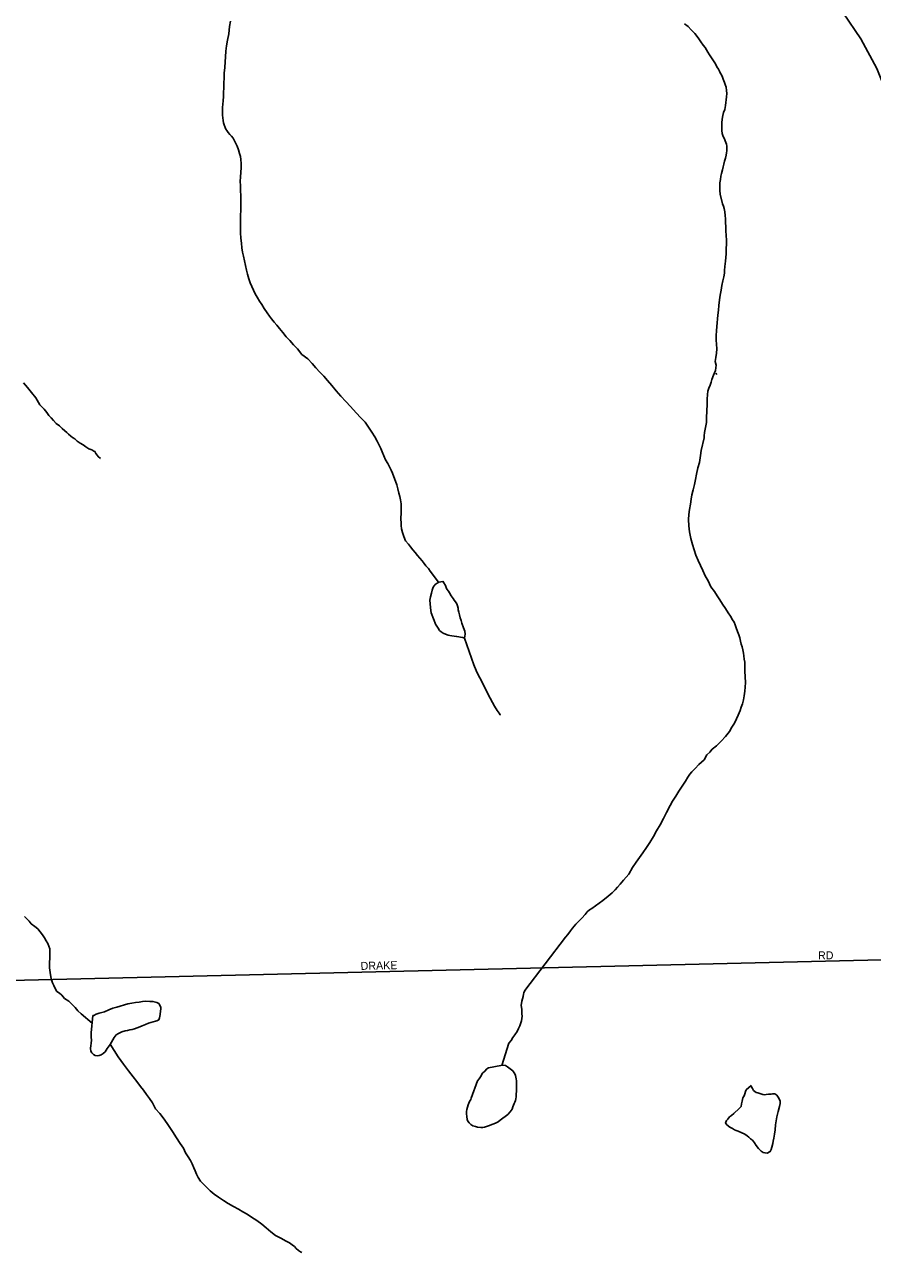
# Model space of a CAD drawing. Extents: x 2010165 to 2382125, y 1060529 to 1407316.
# Drawn here: x 2152412 to 2157707, y 1197655 to 1205323 of the extents above; entities that cross this region are included whole.
import ezdxf

# ---------------------------------------------------------------- set-up
doc = ezdxf.new("R2010")
doc.units = 0
for name, color, linetype in [('GM_X_City_Street', 7, 'Continuous'), ('GM_X_City_Street_Text', 7, 'Continuous'), ('GM_X_Minor_Lake', 7, 'Continuous'), ('GM_X_Minor_River', 7, 'Continuous')]:
    doc.layers.add(name, color=color, linetype=linetype)

msp = doc.modelspace()

# ---------------------------------------------------------------- linework, layer by layer
at = {"layer": 'GM_X_City_Street'}
for points in [[(2157900.9, 1204111.6), (2157892.6, 1204454.4), (2157870.6, 1204637.5), (2157811.6, 1204855.6), (2157733.6, 1205049), (2157635.4, 1205234.7), (2157524.9, 1205396.8), (2156713.4, 1206522.6), (2156566.9, 1206786.6), (2156504.5, 1206926.4), (2156459.6, 1207066.1), (2156427.2, 1207208.4), (2156414.7, 1207340.7), (2156414.5, 1207646.5)], [(2152235.3, 1199350.5), (2157941.4, 1199486.2)]]:
    msp.add_lwpolyline(points, dxfattribs=at)
at = {"layer": 'GM_X_Minor_Lake'}
msp.add_line((2156729.9, 1203146.3), (2156735.6, 1203138.3), dxfattribs=at)
for points in [[(2155025, 1201845.8), (2154998.5, 1201840.4), (2154988.6, 1201834.2), (2154976.6, 1201826.1), (2154964.8, 1201809.9), (2154957.1, 1201791.7), (2154953.3, 1201771.6), (2154947.6, 1201749.5), (2154943.9, 1201727.4), (2154944.2, 1201705.3), (2154946.5, 1201683.3), (2154948.7, 1201663.2), (2154950.9, 1201649.2), (2154980.5, 1201574.2)], [(2154980.5, 1201574.2), (2154982, 1201571.3), (2154994.2, 1201553.4), (2155004.4, 1201539.5), (2155014.6, 1201529.6), (2155026.7, 1201521.7), (2155040.8, 1201515.9), (2155056.9, 1201510.1), (2155069, 1201508.2), (2155081, 1201506.3), (2155095.1, 1201504.5), (2155111.1, 1201500.7), (2155125.2, 1201498.9), (2155135.2, 1201497), (2155149.3, 1201495.1), (2155159.3, 1201491.2), (2155163, 1201515.4), (2155160.8, 1201535.4), (2155152.5, 1201555.4), (2155142.1, 1201585.3), (2155137.9, 1201601.3), (2155131.6, 1201617.3), (2155127.4, 1201637.3), (2155125.2, 1201653.3), (2155121, 1201667.3), (2155120.8, 1201679.4), (2155116.6, 1201693.4), (2155112.5, 1201705.4), (2155104.3, 1201717.3), (2155096.1, 1201729.2), (2155088, 1201739.2), (2155075.7, 1201755.1), (2155065.5, 1201775), (2155059.3, 1201785), (2155049.1, 1201796.9), (2155045, 1201806.8), (2155045, 1201808.9), (2155045, 1201806.8), (2155040.8, 1201820.8), (2155030.6, 1201836.8), (2155024.5, 1201846.7)], [(2152838.8, 1199133.6), (2152827.5, 1199026.9), (2152827.7, 1199008.8), (2152827.9, 1198996.8), (2152830.1, 1198982.8), (2152828.4, 1198958.7), (2152826.6, 1198946.6), (2152824.8, 1198928.5), (2152827, 1198912.5), (2152833.2, 1198900.5), (2152843.3, 1198890.6), (2152853.4, 1198884.7), (2152867.5, 1198882.9), (2152877.4, 1198885), (2152891.4, 1198889.2), (2152903.3, 1198897.4), (2152915.2, 1198907.6), (2152929, 1198927.8), (2152946.7, 1198954.1), (2152972.2, 1198996.6), (2152984, 1199012.8), (2152997.9, 1199022.9), (2153019.8, 1199033.2), (2153039.7, 1199039.5), (2153055.7, 1199041.7), (2153069.7, 1199043.9), (2153083.7, 1199046.1), (2153099.7, 1199050.3), (2153115.6, 1199056.5), (2153131.6, 1199062.7), (2153147.5, 1199070.9), (2153167.4, 1199079.2), (2153187.3, 1199087.5), (2153201.3, 1199091.7), (2153215.3, 1199095.8), (2153229.3, 1199098), (2153239.2, 1199102.1), (2153251.2, 1199108.3), (2153255, 1199120.4), (2153258.8, 1199140.5), (2153260.5, 1199162.6), (2153262.3, 1199174.7), (2153264.2, 1199184.7), (2153258.1, 1199194.7), (2153249.9, 1199208.6), (2153237.7, 1199216.5), (2153213.6, 1199222.2), (2153195.6, 1199222), (2153169.5, 1199223.7), (2153149.5, 1199221.4), (2153127.5, 1199217.2), (2153105.5, 1199214.9), (2153081.5, 1199210.6), (2153057.6, 1199206.3), (2152987.7, 1199187.3), (2152963.7, 1199181), (2152937.8, 1199170.7), (2152911.9, 1199158.3), (2152878, 1199149.9), (2152860, 1199143.6), (2152844.1, 1199135.4), (2152838.8, 1199133.6)], [(2155386.8, 1198822.1), (2155398.6, 1198823.7), (2155414.7, 1198821.9), (2155428.8, 1198814), (2155445, 1198802.2), (2155461.2, 1198788.3), (2155473.4, 1198770.4), (2155477.6, 1198760.4), (2155479.7, 1198748.4), (2155481.9, 1198738.4), (2155484, 1198726.4), (2155484.2, 1198710.4), (2155484.5, 1198694.3), (2155484.7, 1198678.3), (2155484.9, 1198662.2), (2155483.1, 1198642.1), (2155481.3, 1198626.1), (2155479.5, 1198614), (2155477.6, 1198603.9), (2155473.7, 1198593.9), (2155469.9, 1198583.8), (2155466, 1198573.7), (2155462.1, 1198563.6), (2155456.3, 1198549.5), (2155444.5, 1198533.3), (2155430.7, 1198517.1), (2155383.1, 1198480.4), (2155369.2, 1198470.2), (2155357.2, 1198464), (2155343.3, 1198457.8), (2155331.3, 1198453.7), (2155315.4, 1198447.5), (2155297.4, 1198441.2), (2155283.5, 1198437), (2155273.5, 1198434.9), (2155261.5, 1198434.8), (2155241.4, 1198436.5), (2155227.3, 1198440.4), (2155211.2, 1198446.2), (2155199.1, 1198454.1), (2155189, 1198464), (2155180.8, 1198473.9), (2155176.6, 1198485.9), (2155174.4, 1198503.9), (2155172.2, 1198519.9), (2155172, 1198534), (2155173.8, 1198548.1), (2155183.5, 1198576.3), (2155191.2, 1198596.4), (2155199.1, 1198610.6), (2155201, 1198617.9)], [(2155201, 1198617.9), (2155241.6, 1198725.4), (2155251.5, 1198739.6), (2155259.3, 1198751.8), (2155273, 1198774), (2155286.9, 1198786.2), (2155298.7, 1198800.4), (2155308.7, 1198808.5), (2155386.8, 1198822.1)], [(2156868.6, 1198412.3), (2156868.5, 1198412.4), (2156856.5, 1198416.2), (2156846.4, 1198420.1), (2156832.3, 1198428), (2156816.1, 1198437.8), (2156797.9, 1198451.6), (2156789.7, 1198463.6), (2156795.6, 1198477.7), (2156803.4, 1198487.8), (2156815.3, 1198502), (2156827.2, 1198510.2), (2156841.1, 1198522.4), (2156874.7, 1198552.9), (2156886.6, 1198565.1), (2156890.4, 1198583.2), (2156894.1, 1198599.3), (2156897.9, 1198619.4), (2156905.7, 1198633.5), (2156909.6, 1198645.6), (2156913.4, 1198659.7), (2156919.3, 1198669.8), (2156949, 1198696.3)], [(2156949, 1198696.3), (2156951.1, 1198688.3), (2156957.2, 1198678.3), (2156965.4, 1198666.4), (2156981.6, 1198654.5), (2156991.6, 1198650.6), (2157003.7, 1198646.8), (2157021.8, 1198641), (2157031.9, 1198639.1), (2157043.9, 1198641.2), (2157057.9, 1198643.4), (2157073.9, 1198643.6), (2157083.9, 1198645.8), (2157097.9, 1198645.9), (2157110, 1198636), (2157118.2, 1198624.1), (2157126.4, 1198610.2), (2157130.5, 1198600.2), (2157130.8, 1198584.1), (2157127, 1198566), (2157119.4, 1198535.8), (2157109.8, 1198501.6), (2157106.1, 1198477.5), (2157102.4, 1198451.4), (2157098.8, 1198421.2), (2157095.2, 1198393.1), (2157091.5, 1198369), (2157087.8, 1198348.8), (2157085.9, 1198334.8), (2157078.2, 1198312.6), (2157074.4, 1198298.5), (2157068.6, 1198284.4), (2157048.7, 1198274.1), (2157036.6, 1198276), (2157024.5, 1198279.8), (2157012.4, 1198287.7), (2156996.2, 1198303.6), (2156981.9, 1198321.5), (2156969.7, 1198339.4), (2156957.4, 1198355.3), (2156945.3, 1198365.1), (2156935.1, 1198375.1), (2156925, 1198383), (2156910.9, 1198392.8), (2156868.6, 1198412.3)]]:
    msp.add_lwpolyline(points, dxfattribs=at)
at = {"layer": 'GM_X_Minor_River'}
for points in [[(2153698.4, 1205345.5), (2153692.8, 1205311.3), (2153687.4, 1205265.1), (2153679.9, 1205224.9), (2153672.4, 1205190.7), (2153668.8, 1205156.5), (2153662.1, 1205056.1), (2153658.6, 1205020), (2153659, 1204987.9), (2153657.4, 1204959.8), (2153655.8, 1204929.7), (2153654.2, 1204897.6), (2153654.5, 1204873.5), (2153652.8, 1204847.4), (2153651.1, 1204825.3), (2153649.4, 1204805.2), (2153647.6, 1204789.1), (2153647.8, 1204773.1), (2153648, 1204757)], [(2156533.5, 1205328.1), (2156555.8, 1205312.3), (2156576.1, 1205290.5), (2156598.5, 1205266.7), (2156618.8, 1205240.9), (2156635.2, 1205215), (2156649.5, 1205195.1), (2156661.7, 1205179.2), (2156671.9, 1205165.3), (2156680.1, 1205151.3), (2156690.4, 1205133.4), (2156727.1, 1205077.7), (2156735.4, 1205059.7), (2156745.6, 1205043.8), (2156751.8, 1205031.8), (2156755.9, 1205021.8), (2156764.1, 1205009.9), (2156770.3, 1204993.9), (2156774.5, 1204982), (2156782.8, 1204962), (2156786.9, 1204948), (2156793.2, 1204932), (2156795.4, 1204912), (2156797.7, 1204892), (2156796, 1204871.9), (2156794.2, 1204853.8), (2156792.4, 1204835.7), (2156788.7, 1204817.6), (2156785, 1204793.5), (2156777.2, 1204773.3), (2156773.5, 1204755.2), (2156769.7, 1204733.1), (2156766, 1204709), (2156766.4, 1204682.9), (2156766.7, 1204660.9), (2156768.9, 1204642.8), (2156773.1, 1204630.8), (2156777.2, 1204620.9), (2156783.4, 1204608.9), (2156787.5, 1204596.9), (2156795.8, 1204576.9), (2156798, 1204562.9), (2156798.2, 1204548.9), (2156798.4, 1204534.8), (2156796.5, 1204522.8), (2156792.7, 1204508.7), (2156789, 1204488.6), (2156783.2, 1204470.5), (2156779.4, 1204452.4), (2156775.7, 1204434.3), (2156769.9, 1204416.1), (2156764.2, 1204394), (2156760.4, 1204375.9), (2156758.6, 1204355.8), (2156754.9, 1204335.7), (2156753.2, 1204313.6), (2156753.5, 1204287.5), (2156755.9, 1204263.5), (2156770.7, 1204203.5), (2156776.9, 1204189.5), (2156781.1, 1204175.5)], [(2153648, 1204757), (2153650.2, 1204741), (2153652.4, 1204725), (2153654.7, 1204709), (2153658.8, 1204697), (2153665, 1204681), (2153669.2, 1204671), (2153675.3, 1204661.1), (2153683.5, 1204649.1), (2153693.7, 1204637.2), (2153703.8, 1204625.3), (2153714, 1204613.4), (2153724.2, 1204597.5), (2153732.5, 1204581.5), (2153740.7, 1204563.6), (2153749, 1204541.6), (2153755.3, 1204517.6), (2153761.6, 1204499.6), (2153763.8, 1204479.6), (2153764.2, 1204455.5), (2153764.5, 1204429.4), (2153762.9, 1204401.3), (2153761.3, 1204371.2), (2153759.6, 1204345.1), (2153760, 1204317), (2153760.4, 1204286.9), (2153762.8, 1204252.9), (2153763.3, 1204216.8), (2153761.9, 1204166.6), (2153760.4, 1204128.4), (2153760.9, 1204090.3), (2153761.4, 1204056.2), (2153761.8, 1204022.1), (2153762.2, 1203990), (2153766.7, 1203958), (2153769, 1203929.9), (2153773.4, 1203901.9), (2153779.8, 1203875.9), (2153798.9, 1203789.8), (2153805.3, 1203763.8), (2153813.7, 1203735.9), (2153822, 1203709.9), (2153832.3, 1203687.9), (2153842.6, 1203664), (2153852.9, 1203642.1), (2153865.3, 1203620.1), (2153879.6, 1203596.2), (2153893.9, 1203574.3), (2153908.2, 1203550.4), (2153926.6, 1203522.6), (2153940.9, 1203502.7), (2153955.2, 1203484.8), (2153971.5, 1203464.9), (2153987.8, 1203445.1), (2154004.1, 1203425.2), (2154024.4, 1203399.4), (2154046.8, 1203373.6), (2154069.1, 1203349.8), (2154091.5, 1203324), (2154115.9, 1203298.2), (2154144.4, 1203262.4), (2154180.8, 1203234.8), (2154207.3, 1203207), (2154231.7, 1203179.2), (2154256, 1203153.4), (2154280.4, 1203127.7), (2154304.8, 1203099.9), (2154331.3, 1203068.1), (2154357.7, 1203036.3), (2154388.2, 1203002.6), (2154418.7, 1202968.9), (2154447.2, 1202937.1), (2154483.8, 1202897.4), (2154512.2, 1202867.7), (2154538.6, 1202839.9), (2154561.1, 1202808.1), (2154581.5, 1202778.2), (2154599.9, 1202748.4), (2154614.3, 1202720.5), (2154626.7, 1202696.5), (2154636.9, 1202676.6), (2154645.2, 1202654.6), (2154655.6, 1202630.7), (2154665.9, 1202604.7), (2154680.2, 1202582.8), (2154690.5, 1202560.9), (2154700.8, 1202541), (2154709.1, 1202521), (2154736.1, 1202449.1), (2154742.4, 1202423.1), (2154748.8, 1202397.1), (2154755.1, 1202375.1), (2154759.4, 1202355.1), (2154763.7, 1202329.1), (2154764, 1202309), (2154764.2, 1202286.9), (2154764.5, 1202264.9), (2154762.8, 1202246.8), (2154763, 1202230.7), (2154763.2, 1202214.7), (2154763.5, 1202194.6)], [(2156781.1, 1204175.5), (2156785.3, 1204153.5), (2156787.6, 1204131.5), (2156789.9, 1204109.4), (2156790.2, 1204085.4), (2156790.6, 1204061.3), (2156790.9, 1204035.2), (2156793.3, 1204005.1), (2156795.7, 1203977.1), (2156796, 1203953), (2156794.4, 1203922.9), (2156792.8, 1203890.8), (2156789.4, 1203846.6), (2156785.8, 1203812.4), (2156784.1, 1203788.3), (2156782.4, 1203770.3), (2156778.6, 1203748.2), (2156773, 1203722), (2156767.3, 1203693.8), (2156761.7, 1203663.7), (2156756.1, 1203633.5), (2156752.5, 1203603.4), (2156748.9, 1203569.2), (2156745.3, 1203539.1), (2156741.7, 1203509), (2156740, 1203484.9), (2156738.3, 1203460.8), (2156734.6, 1203436.6), (2156733, 1203410.5), (2156731.4, 1203380.4), (2156731.7, 1203352.3), (2156734.1, 1203326.3), (2156734.4, 1203298.2), (2156732.8, 1203270.1), (2156729.1, 1203244), (2156725.4, 1203219.9), (2156731.8, 1203195.9), (2156726.2, 1203163.7), (2156714.6, 1203133.4), (2156704.9, 1203107.2), (2156699.1, 1203089.1), (2156693.3, 1203071), (2156685.6, 1203052.8), (2156679.8, 1203032.7), (2156676.1, 1203012.6), (2156674.4, 1202984.5), (2156674.8, 1202954.4), (2156673.5, 1202906.2), (2156671.9, 1202872.1), (2156670.3, 1202838), (2156664.8, 1202805.8), (2156659.1, 1202775.6), (2156655.4, 1202755.5), (2156655.6, 1202741.5), (2156638.6, 1202663.1), (2156633, 1202630.9), (2156627.5, 1202588.7), (2156616, 1202554.4), (2156608.4, 1202516.2), (2156602.9, 1202482), (2156595.3, 1202449.8), (2156587.7, 1202417.6), (2156580.1, 1202385.5), (2156574.4, 1202359.3), (2156570.9, 1202327.2), (2156565.3, 1202295), (2156559.7, 1202262.8), (2156558.1, 1202232.7), (2156560.6, 1202192.6), (2156565.1, 1202154.6), (2156573.6, 1202114.5), (2156584.2, 1202076.5), (2156594.6, 1202042.6), (2156605.1, 1202008.6), (2156619.5, 1201976.6), (2156634, 1201944.7), (2156648.4, 1201912.8), (2156662.9, 1201880.9), (2156681.3, 1201849), (2156697.8, 1201811.1), (2156720.2, 1201783.3), (2156736.6, 1201755.4), (2156755, 1201731.5), (2156771.4, 1201703.6), (2156789.8, 1201675.8), (2156806.1, 1201649.9), (2156820.4, 1201628), (2156832.7, 1201606.1), (2156843, 1201590.2), (2156849.2, 1201574.2), (2156855.4, 1201556.2), (2156863.8, 1201532.2), (2156872, 1201512.3), (2156878.3, 1201492.3), (2156882.6, 1201472.3), (2156886.8, 1201454.3), (2156893.1, 1201436.3), (2156897.3, 1201418.3), (2156901.6, 1201398.3), (2156903.8, 1201380.2), (2156906.1, 1201360.2)], [(2152405.7, 1203086.6), (2152430.1, 1203056.8), (2152456.6, 1203025.1), (2152483.1, 1202991.3), (2152507.7, 1202949.4), (2152534.1, 1202921.7), (2152550.4, 1202899.8), (2152564.7, 1202881.9), (2152578.9, 1202868), (2152593.1, 1202850.2), (2152609.4, 1202832.3), (2152629.6, 1202816.5), (2152647.9, 1202800.7), (2152664.1, 1202786.8), (2152676.3, 1202774.9), (2152686.4, 1202765), (2152700.6, 1202753.2), (2152712.7, 1202745.3), (2152726.9, 1202735.4), (2152741.1, 1202721.6), (2152759.3, 1202709.8), (2152777.4, 1202697.9), (2152795.6, 1202686.1), (2152813.8, 1202674.3), (2152831.9, 1202666.5), (2152844.1, 1202658.6), (2152852.1, 1202656.7), (2152858.3, 1202644.8), (2152866.4, 1202634.8), (2152872.6, 1202624.9), (2152886.7, 1202613)], [(2154763.5, 1202194.6), (2154765.7, 1202174.6), (2154772, 1202150.6), (2154780.4, 1202126.6), (2154790.8, 1202098.7), (2154809, 1202078.8), (2154823.3, 1202060.9), (2154837.6, 1202043.1), (2154851.8, 1202025.2), (2154866.1, 1202007.3), (2154880.3, 1201991.4), (2154894.6, 1201973.5), (2154908.8, 1201957.7), (2154919, 1201943.7), (2154935.3, 1201925.9), (2154945.5, 1201910), (2154998.3, 1201840.2)], [(2155159.3, 1201491.2), (2155217.6, 1201325.4), (2155232.1, 1201289.5), (2155246.5, 1201257.6), (2155262.9, 1201229.7), (2155275.3, 1201201.8), (2155291.7, 1201173.9), (2155306.1, 1201143.9), (2155320.5, 1201116), (2155334.9, 1201090.1), (2155347.2, 1201066.2), (2155363.6, 1201038.3), (2155375.8, 1201022.4), (2155382, 1201012.5), (2155384, 1201010.5)], [(2156906.1, 1201360.2), (2156910.4, 1201340.2), (2156910.7, 1201312.1), (2156911.1, 1201286), (2156914, 1201213.8), (2156912.4, 1201185.7), (2156910.7, 1201159.6), (2156907.1, 1201131.5), (2156901.4, 1201105.3), (2156895.7, 1201081.2), (2156888, 1201061), (2156880.2, 1201038.9), (2156868.6, 1201010.6), (2156858.9, 1200986.4), (2156845.2, 1200960.2), (2156829.5, 1200935.9), (2156813.8, 1200907.6), (2156790.2, 1200877.3), (2156762.6, 1200846.8), (2156732.9, 1200818.4), (2156707.1, 1200798), (2156691.3, 1200779.7), (2156673.5, 1200761.5), (2156655.9, 1200731.1), (2156622.2, 1200702.6), (2156600.5, 1200676.3), (2156578.7, 1200656), (2156566.9, 1200641.8), (2156555.1, 1200623.6), (2156539.4, 1200597.3), (2156519.8, 1200567), (2156498.2, 1200534.6), (2156478.5, 1200504.3), (2156458.9, 1200473.9), (2156443.2, 1200445.6), (2156421.8, 1200403.2), (2156402.2, 1200364.9), (2156380.7, 1200324.5), (2156359.1, 1200288.1), (2156339.6, 1200251.8), (2156318, 1200215.4), (2156296.4, 1200183), (2156272.8, 1200150.6), (2156253.2, 1200120.3), (2156231.5, 1200091.9), (2156207.9, 1200059.5), (2156186.4, 1200017.1), (2156152.8, 1199980.6), (2156131.1, 1199954.3), (2156115.3, 1199936), (2156099.5, 1199919.8), (2156081.7, 1199901.5), (2156056, 1199879.1), (2156024.3, 1199852.6), (2155954.8, 1199803.6), (2155940.9, 1199793.4), (2155925, 1199781.2), (2155913.2, 1199765), (2155891.5, 1199742.6), (2155869.7, 1199720.3), (2155853.9, 1199704.1), (2155844, 1199691.9), (2155834.2, 1199679.8), (2155822.4, 1199663.6), (2155804.6, 1199641.3), (2155790.7, 1199624.3)], [(2152411.3, 1199752.1), (2152427.6, 1199736.3), (2152441.7, 1199724.4), (2152454, 1199706.5), (2152476.2, 1199690.7), (2152494.5, 1199674.9), (2152510.7, 1199657), (2152525, 1199639.1), (2152537.3, 1199619.2), (2152547.5, 1199601.3), (2152557.8, 1199583.4), (2152564, 1199567.4), (2152570.2, 1199551.4), (2152570.6, 1199525.3), (2152567.8, 1199433), (2152572.2, 1199403), (2152576.5, 1199376.9), (2152580.8, 1199356.9), (2152587, 1199338.9), (2152595.3, 1199321), (2152603.5, 1199303), (2152613.8, 1199285.1), (2152629.9, 1199273.3), (2152644.1, 1199261.4), (2152662.4, 1199241.6), (2152688.7, 1199223.8), (2152709, 1199204), (2152727.3, 1199184.2), (2152745.6, 1199164.3), (2152765.9, 1199144.5), (2152833.8, 1199085.7)], [(2155790.7, 1199624.3), (2155536.8, 1199290.9), (2155530.9, 1199276.8), (2155529.1, 1199266.7), (2155525.2, 1199252.6), (2155521.4, 1199238.5), (2155517.6, 1199224.4), (2155515.8, 1199210.3), (2155513.9, 1199198.3), (2155516.1, 1199184.3), (2155518.2, 1199174.3), (2155518.4, 1199164.2), (2155518.5, 1199154.2), (2155518.6, 1199144.2), (2155518.8, 1199130.1), (2155517, 1199116.1), (2155515.2, 1199102), (2155505.6, 1199069.8), (2155497.8, 1199053.6), (2155488, 1199035.5), (2155474.3, 1199013.2), (2155462.5, 1198997), (2155450.7, 1198978.8), (2155436.9, 1198962.6), (2155393.2, 1198822.9)], [(2152947.7, 1198955.9), (2152997.8, 1198876.5), (2153030.4, 1198830.7), (2153061, 1198789), (2153089.6, 1198751.2), (2153114, 1198721.4), (2153136.4, 1198691.6), (2153154.8, 1198667.7), (2153173.1, 1198641.9), (2153193.5, 1198616), (2153211.9, 1198588.2), (2153230.4, 1198552.3), (2153256.8, 1198522.5), (2153283.4, 1198486.7), (2153311.9, 1198446.9), (2153336.5, 1198409.1), (2153361, 1198371.3), (2153383.5, 1198335.5), (2153403.9, 1198305.6), (2153418.3, 1198277.7), (2153434.7, 1198251.8), (2153449, 1198227.9)], [(2153449, 1198227.9), (2153459.3, 1198208), (2153469.7, 1198182), (2153477.9, 1198164.1), (2153486.2, 1198144.1), (2153496.5, 1198122.2), (2153510.8, 1198100.3), (2153571.7, 1198038.8), (2153596, 1198019), (2153624.3, 1197999.3), (2153654.6, 1197979.6), (2153682.9, 1197959.9), (2153717.2, 1197942.3), (2153747.5, 1197924.6), (2153775.8, 1197908.9), (2153802, 1197893.2), (2153830.3, 1197875.5), (2153862.6, 1197853.8), (2153893, 1197832.1), (2153921.3, 1197808.3), (2153949.7, 1197782.6), (2153980, 1197760.9), (2154012.3, 1197743.2), (2154046.6, 1197725.6), (2154066.8, 1197713.8), (2154083, 1197702), (2154097.1, 1197692.1), (2154109.3, 1197680.2), (2154123.5, 1197666.4), (2154135.6, 1197658.5), (2154143.7, 1197654.6)]]:
    msp.add_lwpolyline(points, dxfattribs=at)

# ---------------------------------------------------------------- texts
at = {"layer": 'GM_X_City_Street_Text'}
for s, rotation, p in [('RD', 0.00001, (2157367.1, 1199485.2)), ('DRAKE', 1.19283, (2154511.3, 1199419.2))]:
    msp.add_text(s, height=50, rotation=rotation, dxfattribs=at).set_placement(p)

doc.saveas('drawing.dxf')
